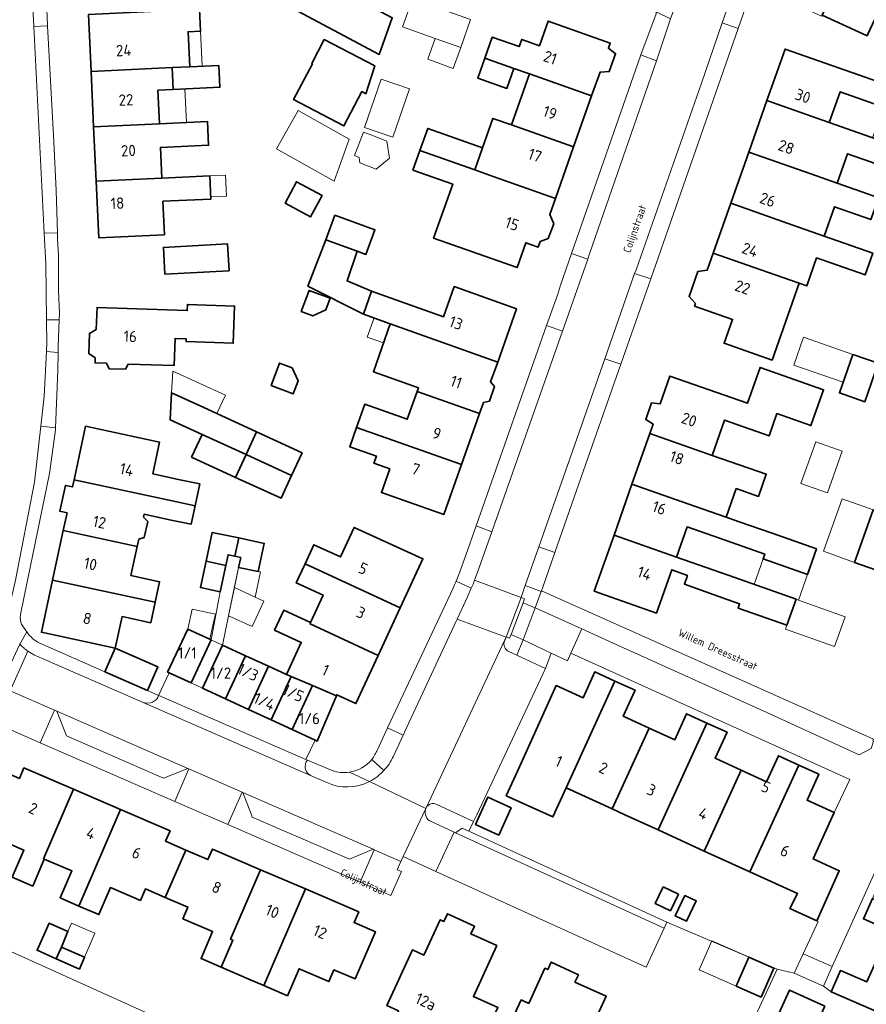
# Model space of a CAD drawing. Header units: metres. Extents: x 149984 to 156489, y 469398 to 478068.
# Tile 502 of 656: x 154082 to 154183, y 473477 to 473595. Entities that reach past the tile are written whole.
import ezdxf
from ezdxf.enums import TextEntityAlignment as Align

# ---------------------------------------------------------------- set-up
doc = ezdxf.new("R2010")
doc.units = ezdxf.units.M
doc.header["$LTSCALE"] = 0.75
for name, color, linetype, lineweight in [('B-WE-GR-BEPLANTING_CULTUUR_HEESTERS-GV', 252, 'Continuous', 18), ('B-WE-OG-BEBOUWING-GV', 6, 'Continuous', 35), ('B-WE-OG-BEBOUWING-T18', 1, 'Continuous', 18), ('B-WE-OG-BEBOUWING_LUIFEL-GV', 6, 'Continuous', 18), ('B-WE-OG-BEBOUWING_OVERBOUWING-GV', 6, 'Continuous', 18), ('B-WE-OG-TERREIN_ERF-GV', 252, 'Continuous', 18), ('B-WE-OG-TOPOGRAFIE-T18', 7, 'Continuous', 18), ('B-WE-VH-OPENVERHARDING_BETONELEMENT-GV', 252, 'Continuous', 18), ('B-WE-VH-OPENVERHARDING_BETONSTRAATSTEEN-GV', 252, 'Continuous', 18), ('B-WE-VH-OPENVERHARDING_STRAATBAKSTEEN-GV', 252, 'Continuous', 18), ('B-WE-VH-OPENVERHARDING_TEGEL-GV', 252, 'Continuous', 18)]:
    doc.layers.add(name, color=color, linetype=linetype, lineweight=lineweight)
doc.styles.add('NLCS-ISO-M500-T18', font='NLCS-ISO.ttf', dxfattribs={"height": 0.9})
doc.styles.add('NLCS-ISO-M750-T18', font='NLCS-ISO.ttf', dxfattribs={"height": 1.35})

msp = doc.modelspace()

# ---------------------------------------------------------------- linework, layer by layer
at = {"layer": 'B-WE-GR-BEPLANTING_CULTUUR_HEESTERS-GV', "flags": 128}
for points in [[(154143.619, 473524.623), (154149.144, 473522.146), (154152.88, 473520.438), (154171.164, 473512.184), (154182.161, 473507.143), (154183.552, 473507.866), (154183.845, 473508.766), (154183.767, 473508.801), (154183.832, 473508.98), (154144.352, 473526.656), (154144.328, 473526.589)], [(154145.506, 473519.245), (154142.176, 473520.82), (154141.406, 473519.013), (154144.83, 473517.4)]]:
    msp.add_lwpolyline(points, close=True, dxfattribs=at)
at = {"layer": 'B-WE-OG-BEBOUWING-GV', "flags": 128}
for points in [[(154183.078, 473592.708), (154183.168, 473592.903), (154185.419, 473597.799), (154185.543, 473598.063), (154185.761, 473598.531), (154180.45, 473601.008), (154179.41, 473598.779), (154177.726, 473595.169)], [(154113.585, 473596.607), (154125.066, 473590.5), (154126.613, 473594.867), (154121.814, 473597.42), (154121.589, 473596.997), (154115.512, 473600.23)], [(154090.453, 473595.273), (154090.771, 473588.477), (154100.433, 473588.929), (154102.519, 473589.027), (154102.324, 473593.197), (154103.81, 473593.267), (154103.687, 473595.894)], [(154137.619, 473590.065), (154141.079, 473588.842), (154142.927, 473588.189), (154150.324, 473585.58), (154151.319, 473588.4), (154152.411, 473588.465), (154153.162, 473590.583), (154152.323, 473591.246), (154152.54, 473591.861), (154145.146, 473594.468), (154144.113, 473591.545), (154142.001, 473592.292), (154141.698, 473591.434), (154138.502, 473592.563)], [(154124.533, 473589.132), (154118.519, 473592.277), (154117.028, 473589.425), (154117.106, 473589.384), (154114.876, 473585.119), (154120.852, 473581.994), (154122.986, 473586.074), (154123.463, 473585.825)], [(154141.079, 473588.842), (154137.619, 473590.065), (154136.779, 473587.689), (154140.24, 473586.466)], [(154178.578, 473582.399), (154179.868, 473586.045), (154185.157, 473584.19), (154186.036, 473586.671), (154173.329, 473591.139), (154171.171, 473585.004)], [(154090.771, 473588.477), (154091.081, 473581.877), (154098.906, 473582.244), (154098.723, 473586.249), (154100.552, 473586.332), (154100.433, 473588.929)], [(154105.985, 473589.191), (154102.519, 473589.027), (154100.433, 473588.929), (154100.552, 473586.332), (154106.107, 473586.594)], [(154140.78, 473582.115), (154148.181, 473579.504), (154150.324, 473585.58), (154142.927, 473588.189)], [(154169.019, 473578.884), (154176.413, 473576.283), (154179.513, 473575.192), (154180.744, 473578.69), (154185.983, 473576.848), (154186.905, 473579.47), (154178.578, 473582.399), (154171.171, 473585.004)], [(154099.202, 473575.778), (154099.035, 473579.425), (154104.765, 473579.694), (154104.633, 473582.513), (154098.906, 473582.244), (154091.081, 473581.877), (154091.384, 473575.412)], [(154148.181, 473579.504), (154140.78, 473582.115), (154138.587, 473582.889), (154137.355, 473579.397), (154136.423, 473576.755), (154138.613, 473575.982), (154146.018, 473573.37)], [(154136.423, 473576.755), (154137.355, 473579.397), (154130.818, 473581.703), (154129.886, 473579.06)], [(154146.018, 473573.37), (154138.613, 473575.982), (154136.423, 473576.755), (154129.886, 473579.06), (154129.067, 473576.738), (154133.797, 473575.07), (154131.525, 473568.629), (154141.445, 473565.13), (154142.488, 473568.088), (154143.97, 473567.565), (154144.202, 473568.222), (154145.155, 473568.576), (154145.811, 473570.332), (154145.34, 473571.448)], [(154176.413, 473576.283), (154169.019, 473578.884), (154166.872, 473572.78), (154174.255, 473570.184), (154177.992, 473568.87), (154179.225, 473572.372), (154183.549, 473570.851), (154184.464, 473573.451), (154179.513, 473575.192)], [(154091.384, 473575.412), (154091.699, 473568.683), (154099.51, 473569.048), (154099.328, 473573.017), (154105.024, 473573.283), (154104.895, 473576.045), (154099.202, 473575.778)], [(154113.85, 473572.786), (154116.896, 473571.163), (154118.258, 473573.721), (154115.212, 473575.343)], [(154166.872, 473572.78), (154164.791, 473566.862), (154172.162, 473564.27), (154175.006, 473563.263), (154175.909, 473562.945), (154177.081, 473566.278), (154182.844, 473564.252), (154183.755, 473566.844), (154177.992, 473568.87), (154174.255, 473570.184)], [(154118.714, 473568.414), (154122.421, 473567.079), (154123.475, 473566.699), (154124.536, 473569.642), (154119.775, 473571.358)], [(154099.56, 473564.336), (154107.188, 473564.756), (154107.012, 473567.951), (154099.384, 473567.531)], [(154118.714, 473568.414), (154116.574, 473562.936), (154123.166, 473559.595), (154124.144, 473562.329), (154121.229, 473563.547), (154122.421, 473567.079)], [(154172.162, 473564.27), (154164.791, 473566.862), (154164.076, 473564.828), (154162.953, 473564.651), (154161.908, 473561.679), (154162.673, 473560.838), (154162.573, 473560.555), (154167.082, 473558.969), (154166.08, 473556.12), (154171.787, 473554.113), (154175.006, 473563.263)], [(154115.773, 473559.89), (154117.168, 473559.374), (154118.709, 473560.083), (154119.225, 473561.477), (154116.705, 473562.41)], [(154139.143, 473553.88), (154141.379, 473560.221), (154133.979, 473562.868), (154132.692, 473559.271), (154124.144, 473562.329), (154123.166, 473559.595), (154126.375, 473558.447)], [(154091.402, 473557.747), (154090.579, 473557.292), (154090.495, 473554.891), (154091.284, 473554.379), (154091.263, 473553.787), (154092.627, 473553.739), (154092.91, 473553.096), (154094.866, 473553.028), (154095.194, 473553.649), (154100.655, 473553.457), (154100.769, 473556.689), (154102.098, 473556.642), (154102.087, 473556.322), (154107.684, 473556.125), (154107.84, 473560.552), (154102.243, 473560.749), (154102.217, 473560.017), (154091.495, 473560.394)], [(154129.561, 473550.365), (154136.98, 473547.748), (154137.443, 473549.06), (154138.156, 473549.227), (154138.783, 473550.98), (154138.28, 473551.523), (154139.143, 473553.88), (154126.375, 473558.447), (154124.353, 473552.724), (154129.724, 473550.826)], [(154112.187, 473551.091), (154114.807, 473550.097), (154115.392, 473551.638), (154114.695, 473553.186), (154113.197, 473553.754)], [(154182.818, 473549.165), (154184.411, 473553.756), (154181.395, 473554.802), (154179.803, 473550.212)], [(154164.672, 473542.779), (154166.133, 473546.975), (154171.45, 473545.11), (154172.348, 473547.747), (154176.404, 473546.323), (154177.906, 473550.596), (154170.359, 473553.248), (154168.857, 473548.975), (154159.641, 473552.216), (154158.48, 473548.914), (154157.457, 473549.02), (154156.76, 473547.038), (154157.624, 473546.48), (154157.241, 473545.392)], [(154103.979, 473545.274), (154109.215, 473542.867), (154110.465, 473545.587), (154105.745, 473547.757), (154103.656, 473548.729), (154100.36, 473550.233), (154100.189, 473547.016)], [(154134.844, 473541.693), (154136.98, 473547.748), (154129.561, 473550.365), (154128.397, 473547.071), (154123.328, 473548.859), (154122.355, 473546.098), (154127.421, 473544.311)], [(154088.762, 473539.865), (154100.982, 473537.245), (154103.144, 473536.782), (154103.699, 473539.37), (154101.541, 473539.836), (154098.126, 473540.573), (154098.926, 473544.342), (154090.128, 473546.237)], [(154109.215, 473542.867), (154114.632, 473540.376), (154115.883, 473543.096), (154110.465, 473545.587)], [(154127.421, 473544.311), (154122.355, 473546.098), (154121.546, 473543.807), (154124.714, 473542.689), (154124.415, 473541.841), (154126.312, 473541.172), (154125.311, 473538.339), (154132.738, 473535.721), (154134.844, 473541.693)], [(154103.979, 473545.274), (154102.734, 473542.566), (154107.97, 473540.159), (154109.215, 473542.867)], [(154157.241, 473545.392), (154155.12, 473539.359), (154162.556, 473536.744), (154166.33, 473535.42), (154167.527, 473538.818), (154170.159, 473537.891), (154171.088, 473540.529), (154164.672, 473542.779)], [(154107.97, 473540.159), (154113.387, 473537.668), (154114.632, 473540.376), (154109.215, 473542.867)], [(154100.982, 473537.245), (154088.762, 473539.865), (154088.58, 473539.014), (154087.718, 473539.198), (154087.058, 473536.116), (154087.919, 473535.931), (154087.466, 473533.819), (154096.263, 473531.933), (154096.448, 473532.797), (154097.109, 473533.01), (154097.514, 473534.897), (154097.013, 473535.429), (154097.086, 473535.77), (154100.118, 473535.12), (154102.67, 473534.573), (154103.144, 473536.782)], [(154166.33, 473535.42), (154162.556, 473536.744), (154155.12, 473539.359), (154152.985, 473533.288), (154160.426, 473530.671), (154161.684, 473534.26), (154166.992, 473532.399), (154170.918, 473531.023), (154170.716, 473530.448), (154175.992, 473528.6), (154177.063, 473531.657), (154171.788, 473533.506), (154167.863, 473534.882)], [(154183.819, 473536.305), (154181.595, 473530.041), (154188.167, 473527.707), (154190.391, 473533.972)], [(154086.199, 473527.912), (154098.406, 473525.294), (154098.933, 473527.737), (154095.517, 473528.474), (154096.263, 473531.933), (154087.466, 473533.819)], [(154116.227, 473529.872), (154127.551, 473524.636), (154130.246, 473530.465), (154122.058, 473534.198), (154120.457, 473530.682), (154117.266, 473532.143)], [(154108.338, 473532.944), (154105.196, 473533.608), (154104.46, 473530.176), (154106.803, 473529.673), (154107.07, 473530.939), (154107.878, 473530.768)], [(154107.878, 473530.768), (154108.581, 473530.619), (154108.332, 473529.444), (154110.662, 473528.952), (154111.37, 473532.303), (154108.338, 473532.944)], [(154152.985, 473533.288), (154150.634, 473526.604), (154158.03, 473524.004), (154159.848, 473529.158), (154161.723, 473528.487), (154161.35, 473527.446), (154166.434, 473525.627), (154167.92, 473525.095), (154167.745, 473524.6), (154173.537, 473522.549), (154174.632, 473525.642), (154167.346, 473528.221), (154160.426, 473530.671)], [(154104.46, 473530.176), (154103.788, 473527.042), (154106.131, 473526.54), (154106.803, 473529.673)], [(154124.932, 473518.974), (154127.551, 473524.636), (154116.227, 473529.872), (154115.188, 473527.603), (154118.372, 473526.145), (154116.881, 473522.888), (154116.827, 473522.722)], [(154098.406, 473525.294), (154086.199, 473527.912), (154084.872, 473521.722), (154093.653, 473519.829), (154094.464, 473523.586), (154097.879, 473522.85)], [(154117.104, 473515.374), (154119.959, 473514.165), (154120.011, 473514.288), (154122.28, 473513.238), (154124.932, 473518.974), (154116.827, 473522.722), (154116.881, 473522.888), (154113.697, 473524.346), (154112.605, 473521.962), (154115.776, 473520.507), (154114.009, 473516.684), (154114.57, 473516.447)], [(154100.051, 473516.899), (154102.666, 473515.691), (154105.058, 473520.819), (154102.298, 473522.094), (154099.888, 473516.974)], [(154092.419, 473517.022), (154097.499, 473514.789), (154098.733, 473517.595), (154093.653, 473519.829)], [(154106.782, 473513.79), (154109.158, 473518.926), (154106.409, 473520.196), (154104.033, 473515.06)], [(154111.871, 473517.672), (154109.158, 473518.926), (154106.782, 473513.79), (154109.495, 473512.537)], [(154114.009, 473516.684), (154111.871, 473517.672), (154109.495, 473512.537), (154112.186, 473511.294), (154114.57, 473516.447)], [(154112.186, 473511.294), (154114.682, 473510.141), (154117.104, 473515.374), (154114.57, 473516.447)], [(154147.284, 473503.187), (154153.096, 473515.914), (154150.7, 473517.009), (154149.299, 473513.9), (154146.087, 473515.364), (154141.74, 473505.719), (154140.164, 473502.267), (154145.708, 473499.735)], [(154114.682, 473510.141), (154117.415, 473508.878), (154117.671, 473508.76), (154119.959, 473514.165), (154117.104, 473515.374)], [(154157.156, 473510.318), (154154.078, 473511.726), (154155.492, 473514.818), (154153.096, 473515.914), (154147.284, 473503.187), (154152.758, 473500.688)], [(154152.758, 473500.688), (154154.264, 473500), (154158.215, 473498.196), (154164.024, 473510.916), (154161.612, 473512.019), (154160.198, 473508.927), (154157.156, 473510.318)], [(154163.717, 473495.683), (154168.112, 473505.308), (154165.019, 473506.723), (154166.433, 473509.815), (154164.024, 473510.916), (154158.215, 473498.196)], [(154163.717, 473495.683), (154169.146, 473493.204), (154174.953, 473505.918), (154172.544, 473507.02), (154171.13, 473503.928), (154168.112, 473505.308)], [(154085.134, 473494.757), (154088.695, 473503.027), (154082.793, 473505.566), (154082.256, 473504.317), (154077.139, 473506.518), (154074.713, 473500.877), (154079.836, 473498.693), (154079.251, 473497.301), (154082.796, 473495.774), (154081.408, 473492.55), (154083.832, 473491.506), (154085.217, 473494.721)], [(154174.953, 473505.918), (154169.146, 473493.204), (154174.822, 473490.612), (154173.908, 473488.835), (154177.092, 473487.381), (154179.784, 473493.34), (154176.686, 473494.738), (154179.176, 473500.251), (154175.947, 473501.726), (154177.346, 473504.824)], [(154088.695, 473503.027), (154085.134, 473494.757), (154085.217, 473494.721), (154088.496, 473493.308), (154087.111, 473490.094), (154089.338, 473489.135), (154094.28, 473500.624)], [(154136.502, 473498.845), (154139.271, 473497.588), (154140.747, 473500.838), (154137.978, 473502.095)], [(154099.604, 473490.158), (154102.043, 473495.798), (154099.635, 473496.839), (154100.173, 473498.089), (154094.28, 473500.624), (154089.338, 473489.135), (154091.703, 473488.116), (154093.088, 473491.331), (154096.642, 473489.801), (154097.235, 473491.178)], [(154102.043, 473495.798), (154099.604, 473490.158), (154102.287, 473489.002), (154101.694, 473487.625), (154105.239, 473486.097), (154103.854, 473482.883), (154106.27, 473481.842), (154107.654, 473485.057), (154107.37, 473485.179), (154110.938, 473493.457), (154105.225, 473495.915), (154104.684, 473494.656)], [(154111.319, 473479.667), (154116.266, 473491.164), (154110.938, 473493.457), (154107.37, 473485.179), (154107.654, 473485.057), (154106.27, 473481.842), (154109.549, 473480.43)], [(154111.319, 473479.667), (154114.141, 473478.452), (154115.525, 473481.667), (154119.079, 473480.137), (154119.648, 473481.534), (154122.186, 473480.452), (154124.604, 473486.075), (154122.065, 473487.156), (154122.614, 473488.433), (154116.266, 473491.164)], [(154159.698, 473488.558), (154160.648, 473490.539), (154158.844, 473491.404), (154157.894, 473489.423)], [(154161.417, 473490.393), (154160.251, 473487.971), (154161.591, 473487.326), (154162.757, 473489.748)], [(154183.734, 473490.022), (154182.658, 473487.6), (154185.774, 473486.216), (154184.441, 473483.216), (154194.11, 473478.928), (154196.516, 473484.353)], [(154134.496, 473466.846), (154139.168, 473477.036), (154136.259, 473478.37), (154139.031, 473484.415), (154135.958, 473485.823), (154136.375, 473486.732), (154133.157, 473488.208), (154132.741, 473487.299), (154132.304, 473487.499), (154130.379, 473483.299), (154129.015, 473483.924), (154125.973, 473477.289), (154127.336, 473476.663), (154126.128, 473474.027), (154131.518, 473471.556), (154130.251, 473468.792)], [(154087.244, 473484.243), (154087.912, 473485.834), (154088.025, 473486.082), (154085.811, 473487.089), (154084.349, 473483.877), (154086.63, 473482.839), (154086.958, 473483.561)], [(154086.63, 473482.839), (154089.382, 473481.635), (154089.997, 473483.041), (154087.244, 473484.243), (154086.958, 473483.561)], [(154151.645, 473470.211), (154148.884, 473471.465), (154152.052, 473478.384), (154148.337, 473480.085), (154148.743, 473480.96), (154145.51, 473482.46), (154145.097, 473481.569), (154144.761, 473481.723), (154142.846, 473477.54), (154141.938, 473477.96), (154140.433, 473474.7), (154141.341, 473474.281), (154139.748, 473470.831), (154145.013, 473468.4), (154142.779, 473463.561), (154147.6, 473461.335), (154148.509, 473463.305)], [(154170.484, 473478.3), (154172.001, 473481.74), (154169.038, 473483.047), (154167.521, 473479.607)], [(154191.636, 473473.349), (154194.11, 473478.928), (154184.441, 473483.216), (154183.054, 473480.092), (154179.937, 473481.476), (154178.797, 473478.909)], [(154178.053, 473477.207), (154173.873, 473479.128), (154171.117, 473473.131), (154175.297, 473471.21)]]:
    msp.add_lwpolyline(points, close=True, dxfattribs=at)
at = {"layer": 'B-WE-OG-BEBOUWING_LUIFEL-GV', "flags": 128}
for points in [[(154103.81, 473593.267), (154102.324, 473593.197), (154102.519, 473589.027), (154104.005, 473589.097)], [(154102.137, 473582.396), (154101.948, 473586.398), (154100.552, 473586.332), (154098.723, 473586.249), (154098.906, 473582.244)], [(154185.002, 473584.244), (154179.868, 473586.045), (154178.578, 473582.399), (154183.717, 473580.591)], [(154104.895, 473576.045), (154105.012, 473573.538), (154106.903, 473573.626), (154106.786, 473576.133)], [(154126.375, 473558.447), (154124.444, 473559.138), (154123.637, 473556.851), (154125.57, 473556.168)], [(154181.395, 473554.802), (154175.528, 473556.838), (154174.373, 473553.51), (154180.241, 473551.474)], [(154105.745, 473547.757), (154106.75, 473549.942), (154100.497, 473552.817), (154100.36, 473550.233)], [(154181.595, 473530.041), (154183.819, 473536.305), (154180.108, 473537.623), (154177.884, 473531.359)], [(154170.716, 473530.448), (154169.64, 473527.409), (154174.631, 473525.642), (154174.921, 473525.541), (154175.992, 473528.6)], [(154108.332, 473529.444), (154107.823, 473527.036), (154110.298, 473525.902), (154110.931, 473528.895), (154110.662, 473528.952)], [(154174.921, 473525.541), (154174.631, 473525.642), (154173.537, 473522.549), (154173.37, 473522.075), (154179.226, 473520.008), (154180.486, 473523.576)], [(154104.901, 473520.891), (154105.436, 473523.249), (154105.569, 473523.868), (154102.809, 473524.463), (154102.298, 473522.094)], [(154105.058, 473520.819), (154102.666, 473515.691), (154104.033, 473515.06), (154106.409, 473520.196)], [(154088.446, 473487.074), (154088.025, 473486.082), (154087.968, 473485.958), (154087.912, 473485.834), (154087.265, 473484.292), (154087.244, 473484.243), (154088.621, 473483.642), (154089.997, 473483.041), (154090.663, 473484.61), (154091.21, 473485.9), (154089.921, 473486.447)], [(154167.521, 473479.607), (154169.04, 473483.05), (154164.619, 473485), (154163.1, 473481.557)]]:
    msp.add_lwpolyline(points, close=True, dxfattribs=at)
at = {"layer": 'B-WE-OG-BEBOUWING_OVERBOUWING-GV', "flags": 128}
for points in [[(154134.744, 473591.327), (154135.925, 473594.672), (154131.993, 473596.061), (154132.73, 473598.146), (154129.748, 473599.199), (154127.83, 473593.77), (154131.701, 473592.402)], [(154131.701, 473592.402), (154130.824, 473589.921), (154133.867, 473588.846), (154134.744, 473591.327)], [(154125.289, 473587.563), (154123.316, 473581.793), (154126.684, 473580.641), (154128.657, 473586.412)], [(154112.854, 473579.266), (154119.713, 473575.425), (154121.461, 473580.431), (154115.406, 473583.823)], [(154122.765, 473577.612), (154124.678, 473576.863), (154126.283, 473578.145), (154125.976, 473580.176), (154124.063, 473580.926), (154123.195, 473581.265), (154122.099, 473578.467), (154122.669, 473578.244)], [(154178.365, 473538.322), (154180.121, 473543.276), (154176.971, 473544.392), (154175.215, 473539.439)], [(154110.298, 473525.902), (154107.823, 473527.036), (154107.117, 473523.693), (154109.953, 473522.394), (154111.341, 473525.425)]]:
    msp.add_lwpolyline(points, close=True, dxfattribs=at)
at = {"layer": 'B-WE-OG-TERREIN_ERF-GV', "flags": 128}
for points in [[(154180.45, 473601.008), (154185.761, 473598.531), (154185.543, 473598.063), (154185.419, 473597.799), (154183.168, 473592.903), (154183.078, 473592.708), (154177.726, 473595.169), (154177.668, 473595.046), (154172.01, 473597.725), (154173.745, 473601.418), (154175.502, 473605.157), (154181.148, 473602.504)], [(154113.585, 473596.607), (154115.512, 473600.23), (154121.589, 473596.997), (154121.814, 473597.42), (154126.613, 473594.867), (154125.066, 473590.5)], [(154098.906, 473582.244), (154104.633, 473582.513), (154104.765, 473579.694), (154099.035, 473579.425), (154099.202, 473575.778), (154104.895, 473576.045), (154105.024, 473573.283), (154099.328, 473573.017), (154099.51, 473569.048), (154091.699, 473568.683), (154091.384, 473575.412), (154091.081, 473581.877), (154090.771, 473588.477), (154090.453, 473595.273), (154103.687, 473595.894), (154103.81, 473593.267), (154102.324, 473593.197), (154102.519, 473589.027), (154105.985, 473589.191), (154106.107, 473586.594), (154100.552, 473586.332), (154098.723, 473586.249)], [(154140.78, 473582.115), (154142.927, 473588.189), (154141.079, 473588.842), (154140.24, 473586.466), (154136.779, 473587.689), (154137.619, 473590.065), (154138.502, 473592.563), (154141.698, 473591.434), (154142.001, 473592.292), (154144.113, 473591.545), (154145.146, 473594.468), (154152.54, 473591.861), (154152.323, 473591.246), (154153.162, 473590.583), (154152.411, 473588.465), (154151.319, 473588.4), (154150.324, 473585.58), (154148.181, 473579.504), (154146.018, 473573.37), (154145.34, 473571.448), (154145.811, 473570.332), (154145.155, 473568.576), (154144.202, 473568.222), (154143.97, 473567.565), (154142.488, 473568.088), (154141.445, 473565.13), (154131.525, 473568.629), (154133.797, 473575.07), (154129.067, 473576.738), (154129.886, 473579.06), (154130.818, 473581.703), (154137.355, 473579.397), (154138.587, 473582.889)], [(154124.533, 473589.132), (154123.463, 473585.825), (154122.986, 473586.074), (154120.852, 473581.994), (154114.876, 473585.119), (154117.106, 473589.384), (154117.028, 473589.425), (154118.519, 473592.277)], [(154113.85, 473572.786), (154115.212, 473575.343), (154118.258, 473573.721), (154116.896, 473571.163)], [(154136.98, 473547.748), (154134.844, 473541.693), (154132.738, 473535.721), (154125.311, 473538.339), (154126.312, 473541.172), (154124.415, 473541.841), (154124.714, 473542.689), (154121.546, 473543.807), (154122.355, 473546.098), (154123.328, 473548.859), (154128.397, 473547.071), (154129.561, 473550.365), (154129.724, 473550.826), (154124.353, 473552.724), (154126.375, 473558.447), (154123.166, 473559.595), (154116.574, 473562.936), (154118.714, 473568.414), (154119.775, 473571.358), (154124.536, 473569.642), (154123.475, 473566.699), (154122.421, 473567.079), (154121.229, 473563.547), (154124.144, 473562.329), (154132.692, 473559.271), (154133.979, 473562.868), (154141.379, 473560.221), (154139.143, 473553.88), (154138.28, 473551.523), (154138.783, 473550.98), (154138.156, 473549.227), (154137.443, 473549.06)], [(154099.56, 473564.336), (154099.384, 473567.531), (154107.012, 473567.951), (154107.188, 473564.756)], [(154115.773, 473559.89), (154116.705, 473562.41), (154119.225, 473561.477), (154118.709, 473560.083), (154117.168, 473559.374)], [(154091.402, 473557.747), (154091.495, 473560.394), (154102.217, 473560.017), (154102.243, 473560.749), (154107.84, 473560.552), (154107.684, 473556.125), (154102.087, 473556.322), (154102.098, 473556.642), (154100.769, 473556.689), (154100.655, 473553.457), (154095.194, 473553.649), (154094.866, 473553.028), (154092.91, 473553.096), (154092.627, 473553.739), (154091.263, 473553.787), (154091.284, 473554.379), (154090.495, 473554.891), (154090.579, 473557.292)], [(154112.187, 473551.091), (154113.197, 473553.754), (154114.695, 473553.186), (154115.392, 473551.638), (154114.807, 473550.097)], [(154182.818, 473549.165), (154179.803, 473550.212), (154181.395, 473554.802), (154184.411, 473553.756)], [(154155.12, 473539.359), (154157.241, 473545.392), (154157.624, 473546.48), (154156.76, 473547.038), (154157.457, 473549.02), (154158.48, 473548.914), (154159.641, 473552.216), (154168.857, 473548.975), (154170.359, 473553.248), (154177.906, 473550.596), (154176.404, 473546.323), (154172.348, 473547.747), (154171.45, 473545.11), (154166.133, 473546.975), (154164.672, 473542.779), (154171.088, 473540.529), (154170.159, 473537.891), (154167.527, 473538.818), (154166.33, 473535.42), (154167.863, 473534.882), (154171.788, 473533.506), (154177.063, 473531.657), (154175.992, 473528.6), (154170.716, 473530.448), (154170.918, 473531.023), (154166.992, 473532.399), (154161.684, 473534.26), (154160.426, 473530.671), (154167.346, 473528.221), (154174.632, 473525.642), (154173.537, 473522.549), (154167.745, 473524.6), (154167.92, 473525.095), (154166.434, 473525.627), (154161.35, 473527.446), (154161.723, 473528.487), (154159.848, 473529.158), (154158.03, 473524.004), (154150.634, 473526.604), (154152.985, 473533.288)], [(154114.632, 473540.376), (154113.387, 473537.668), (154107.97, 473540.159), (154102.734, 473542.566), (154103.979, 473545.274), (154100.189, 473547.016), (154100.36, 473550.233), (154103.656, 473548.729), (154105.745, 473547.757), (154110.465, 473545.587), (154115.883, 473543.096)], [(154093.653, 473519.829), (154084.872, 473521.722), (154086.199, 473527.912), (154087.466, 473533.819), (154087.919, 473535.931), (154087.058, 473536.116), (154087.718, 473539.198), (154088.58, 473539.014), (154088.762, 473539.865), (154090.128, 473546.237), (154098.926, 473544.342), (154098.126, 473540.573), (154101.541, 473539.836), (154103.699, 473539.37), (154103.144, 473536.782), (154102.67, 473534.573), (154100.118, 473535.12), (154097.086, 473535.77), (154097.013, 473535.429), (154097.514, 473534.897), (154097.109, 473533.01), (154096.448, 473532.797), (154096.263, 473531.933), (154095.517, 473528.474), (154098.933, 473527.737), (154098.406, 473525.294), (154097.879, 473522.85), (154094.464, 473523.586)], [(154190.391, 473533.972), (154188.167, 473527.707), (154181.595, 473530.041), (154183.819, 473536.305)], [(154169.146, 473493.204), (154163.717, 473495.683), (154158.215, 473498.196), (154154.264, 473500), (154152.758, 473500.688), (154147.284, 473503.187), (154145.708, 473499.735), (154140.164, 473502.267), (154141.74, 473505.719), (154146.087, 473515.364), (154149.299, 473513.9), (154150.7, 473517.009), (154153.096, 473515.914), (154155.492, 473514.818), (154154.078, 473511.726), (154157.156, 473510.318), (154160.198, 473508.927), (154161.612, 473512.019), (154164.024, 473510.916), (154166.433, 473509.815), (154165.019, 473506.723), (154168.112, 473505.308), (154171.13, 473503.928), (154172.544, 473507.02), (154174.953, 473505.918), (154177.346, 473504.824), (154175.947, 473501.726), (154179.176, 473500.251), (154181.038, 473504.202), (154147.846, 473519.216), (154147.445, 473518.327), (154145.506, 473519.245), (154144.83, 473517.4), (154136.657, 473500), (154136.28, 473499.197), (154135.722, 473498.055), (154159.276, 473487.194), (154172.396, 473481.626), (154174.397, 473481.123), (154175.473, 473483.448), (154177.248, 473487.31), (154177.092, 473487.381), (154173.908, 473488.835), (154174.822, 473490.612)], [(154177.918, 473479.594), (154178.797, 473478.909), (154179.937, 473481.476), (154183.054, 473480.092), (154184.441, 473483.216), (154185.774, 473486.216), (154182.658, 473487.6), (154183.734, 473490.022), (154184.805, 473492.433), (154187.921, 473491.049), (154189.3, 473494.152), (154190.65, 473497.19), (154187.534, 473498.574), (154188.167, 473500), (154188.679, 473501.152), (154187.344, 473501.744), (154185.726, 473502.409), (154184.664, 473500.066), (154184.804, 473500), (154186.707, 473499.107), (154178.943, 473481.953)], [(154136.502, 473498.845), (154137.978, 473502.095), (154140.747, 473500.838), (154139.271, 473497.588)], [(154159.698, 473488.558), (154157.894, 473489.423), (154158.844, 473491.404), (154160.648, 473490.539)], [(154160.251, 473487.971), (154161.417, 473490.393), (154162.757, 473489.748), (154161.591, 473487.326)], [(154130.251, 473468.792), (154131.518, 473471.556), (154126.128, 473474.027), (154127.336, 473476.663), (154125.973, 473477.289), (154129.015, 473483.924), (154130.379, 473483.299), (154132.304, 473487.499), (154132.741, 473487.299), (154133.157, 473488.208), (154136.375, 473486.732), (154135.958, 473485.823), (154139.031, 473484.415), (154136.259, 473478.37), (154139.168, 473477.036), (154134.496, 473466.846)], [(154086.63, 473482.839), (154084.349, 473483.877), (154085.811, 473487.089), (154088.025, 473486.082), (154087.912, 473485.834), (154087.244, 473484.243), (154089.997, 473483.041), (154089.382, 473481.635)], [(154170.484, 473478.3), (154167.521, 473479.607), (154169.038, 473483.047), (154172.001, 473481.74)], [(154178.053, 473477.207), (154175.297, 473471.21), (154171.117, 473473.131), (154173.873, 473479.128)]]:
    msp.add_lwpolyline(points, close=True, dxfattribs=at)
for points in [[(154169.251, 473597.939), (154167.763, 473593.608), (154157.368, 473563.776), (154153.788, 473553.614), (154149.353, 473540.984), (154145.943, 473531.206), (154144.464, 473526.965), (154144.352, 473526.656), (154183.832, 473508.98)], [(154085.54, 473594.999), (154085.599, 473593.917), (154086.35, 473580.1), (154086.61, 473574.3), (154086.774, 473569.274), (154086.8, 473568.47), (154086.9, 473566.61), (154086.9, 473562.38), (154087.01, 473559.68), (154086.983, 473558.914), (154086.87, 473555.69), (154086.861, 473555.251), (154086.856, 473555.037), (154086.81, 473552.9), (154086.701, 473549.94), (154086.555, 473546.057), (154086.547, 473545.831), (154085.845, 473540.605), (154082.42, 473524.02)], [(154134.523, 473528.579), (154135.352, 473530.886), (154136.605, 473534.371), (154144.947, 473558.218), (154146.265, 473561.836), (154146.636, 473563.056), (154147.918, 473566.825), (154156.168, 473590.446), (154157.985, 473595.333)], [(154183.549, 473570.851), (154179.225, 473572.372), (154177.992, 473568.87), (154183.755, 473566.844), (154182.844, 473564.252), (154177.081, 473566.278), (154175.909, 473562.945), (154175.006, 473563.263), (154171.787, 473554.113), (154166.08, 473556.12), (154167.082, 473558.969), (154162.573, 473560.555), (154162.673, 473560.838), (154161.908, 473561.679), (154162.953, 473564.651), (154164.076, 473564.828), (154164.791, 473566.862), (154166.872, 473572.78), (154169.019, 473578.884), (154171.171, 473585.004), (154173.329, 473591.139), (154186.036, 473586.671)], [(154185.157, 473584.19), (154179.868, 473586.045), (154178.578, 473582.399), (154186.905, 473579.47)], [(154185.983, 473576.848), (154180.744, 473578.69), (154179.513, 473575.192), (154184.464, 473573.451)], [(154109.158, 473518.926), (154111.871, 473517.672), (154114.009, 473516.684), (154115.776, 473520.507), (154112.605, 473521.962), (154113.697, 473524.346), (154116.881, 473522.888), (154118.372, 473526.145), (154115.188, 473527.603), (154116.227, 473529.872), (154117.266, 473532.143), (154120.457, 473530.682), (154122.058, 473534.198), (154130.246, 473530.465), (154127.551, 473524.636), (154124.932, 473518.974), (154122.28, 473513.238), (154120.011, 473514.288), (154119.959, 473514.165), (154117.671, 473508.76), (154117.415, 473508.878), (154116.323, 473506.587), (154116.505, 473506.508), (154119.453, 473505.248)], [(154084.668, 473520.43), (154092.419, 473517.022), (154093.653, 473519.829), (154098.733, 473517.595), (154097.499, 473514.789), (154098.813, 473514.211), (154100.051, 473516.899), (154099.888, 473516.974), (154102.298, 473522.094), (154105.058, 473520.819), (154106.131, 473526.54), (154103.788, 473527.042), (154104.46, 473530.176), (154105.196, 473533.608), (154108.338, 473532.944), (154111.37, 473532.303), (154110.662, 473528.952), (154108.332, 473529.444), (154107.481, 473525.417), (154106.409, 473520.196), (154109.158, 473518.926)], [(154124.867, 473507.731), (154126.056, 473510.33), (154133.831, 473526.983)], [(154082.994, 473522.009), (154083.07, 473521.879)], [(154158.645, 473451.999), (154172.396, 473481.626), (154159.276, 473487.194), (154158.962, 473486.508), (154156.824, 473481.838), (154131.803, 473493.243), (154127.901, 473495.021), (154127.622, 473494.43), (154127.188, 473493.453), (154127.685, 473493.226), (154126.448, 473490.406), (154122.785, 473491.99), (154107.059, 473498.825), (154104.375, 473500), (154100.742, 473501.59), (154084.734, 473508.576), (154079.202, 473510.967)], [(154082.256, 473504.317), (154082.793, 473505.566), (154088.695, 473503.027), (154094.28, 473500.624), (154100.173, 473498.089), (154099.635, 473496.839), (154102.043, 473495.798), (154104.684, 473494.656), (154105.225, 473495.915), (154110.938, 473493.457), (154116.266, 473491.164), (154122.614, 473488.433), (154122.065, 473487.156), (154124.604, 473486.075), (154122.186, 473480.452), (154119.648, 473481.534), (154119.079, 473480.137), (154115.525, 473481.667), (154114.141, 473478.452), (154111.319, 473479.667), (154109.549, 473480.43), (154106.27, 473481.842), (154103.854, 473482.883), (154105.239, 473486.097), (154101.694, 473487.625), (154102.287, 473489.002), (154099.604, 473490.158), (154097.235, 473491.178), (154096.642, 473489.801), (154093.088, 473491.331), (154091.703, 473488.116), (154089.338, 473489.135), (154087.111, 473490.094), (154088.496, 473493.308), (154085.217, 473494.721), (154083.832, 473491.506), (154081.408, 473492.55), (154082.796, 473495.774), (154079.251, 473497.301)], [(154102.201, 473474.237), (154068.041, 473489.681), (154067.28, 473488.15), (154064.74, 473482.92), (154061.78, 473476.37)], [(154068.041, 473489.681), (154102.201, 473474.237)], [(154140.433, 473474.7), (154141.938, 473477.96), (154142.846, 473477.54), (154144.761, 473481.723), (154145.097, 473481.569), (154145.51, 473482.46), (154148.743, 473480.96), (154148.337, 473480.085), (154152.052, 473478.384), (154148.884, 473471.465)], [(154178.797, 473478.909), (154177.918, 473479.594), (154174.397, 473481.123), (154172.396, 473481.626), (154158.645, 473451.999), (154159.533, 473451.56), (154158.574, 473449.623), (154157.735, 473450.038), (154157.429, 473449.386), (154157.398, 473449.313), (154177.585, 473440.365), (154180.891, 473438.758), (154182.625, 473442.467), (154186.214, 473440.722)], [(154191.636, 473473.349), (154178.797, 473478.909)]]:
    msp.add_lwpolyline(points, dxfattribs=at)
at = {"layer": 'B-WE-OG-TERREIN_ERF-GV'}
for points in [[(154134.21, 473527.794, 0.0164801), (154134.523, 473528.579)], [(154133.831, 473526.983, 0.0155211), (154134.21, 473527.794)], [(154082.42, 473524.02, 0.2783581), (154082.994, 473522.009)], [(154083.07, 473521.879, 0.0096257), (154083.147, 473521.758)], [(154083.147, 473521.758, 0.1351569), (154084.668, 473520.43)], [(154124.19, 473506.588, 0.025304), (154124.867, 473507.731)], [(154121.501, 473505.064, 0.1844377), (154124.19, 473506.588)], [(154119.453, 473505.248, 0.1210815), (154121.501, 473505.064)]]:
    msp.add_lwpolyline(points, format="xyb", dxfattribs=at)
at = {"layer": 'B-WE-VH-OPENVERHARDING_BETONELEMENT-GV', "flags": 128}
msp.add_lwpolyline([(154142.168, 473525.219), (154142.328, 473525.682), (154141.926, 473525.873), (154140.136, 473521.135), (154140.538, 473521.009), (154140.732, 473521.464)], close=True, dxfattribs=at)
at = {"layer": 'B-WE-VH-OPENVERHARDING_BETONSTRAATSTEEN-GV', "flags": 128}
for points in [[(154165.866, 473594.277), (154167.763, 473593.608), (154169.251, 473597.939), (154169.617, 473598.885), (154172.713, 473607.69), (154170.78, 473608.356)], [(154085.599, 473593.917), (154085.54, 473594.999), (154085.065, 473603.722), (154083.47, 473603.699), (154083.968, 473593.828)], [(154157.983, 473595.56), (154157.985, 473595.333), (154156.168, 473590.446), (154158.055, 473589.752), (154159.685, 473594.723)], [(154086.774, 473569.274), (154085.209, 473569.224), (154085.393, 473565.583), (154085.473, 473558.896), (154086.983, 473558.914), (154087.01, 473559.68), (154086.9, 473562.38), (154086.9, 473566.61), (154086.8, 473568.47)], [(154144.947, 473558.218), (154146.836, 473557.567), (154149.85, 473566.144), (154147.918, 473566.825), (154146.636, 473563.056), (154146.265, 473561.836)], [(154151.9, 473554.273), (154153.788, 473553.614), (154157.368, 473563.776), (154155.433, 473564.441)], [(154086.81, 473552.9), (154086.856, 473555.037), (154085.457, 473555.129), (154085.191, 473549.825), (154084.786, 473546.257), (154086.555, 473546.057), (154086.701, 473549.94)], [(154144.352, 473526.656), (154144.464, 473526.965), (154145.943, 473531.206), (154144.042, 473531.876), (154142.421, 473527.277), (154144.328, 473526.589)], [(154140.732, 473521.464), (154142.176, 473520.82), (154143.619, 473524.623), (154142.168, 473525.219)], [(154149.144, 473522.146), (154143.619, 473524.623), (154142.176, 473520.82), (154145.506, 473519.245), (154147.445, 473518.327), (154147.846, 473519.216)], [(154149.144, 473522.146), (154147.846, 473519.216), (154181.038, 473504.202), (154179.176, 473500.251), (154176.686, 473494.738), (154179.784, 473493.34), (154177.092, 473487.381), (154177.248, 473487.31), (154175.473, 473483.448), (154176.407, 473483.064), (154178.943, 473481.953), (154186.707, 473499.107), (154184.804, 473500), (154184.664, 473500.066), (154185.726, 473502.409), (154186.944, 473505.097), (154187.779, 473507.019), (154183.845, 473508.766), (154183.552, 473507.866), (154182.161, 473507.143), (154171.164, 473512.184), (154152.88, 473520.438)], [(154081.156, 473514.73), (154080.906, 473514.829), (154079.202, 473510.967), (154084.734, 473508.576), (154086.415, 473512.441)], [(154116.883, 473504.657), (154116.524, 473504.964), (154116.394, 473505.162), (154116.303, 473505.382), (154116.256, 473505.614), (154116.295, 473506.085), (154116.38, 473506.306), (154116.505, 473506.508), (154116.323, 473506.587), (154098.849, 473514.195), (154098.813, 473514.211), (154098.72, 473513.946), (154098.545, 473513.726), (154098.332, 473513.543), (154098.088, 473513.405), (154097.821, 473513.316), (154097.387, 473513.289), (154096.991, 473513.368)], [(154086.698, 473512.32), (154087.855, 473509.373), (154099.403, 473504.351), (154102.29, 473505.504)], [(154102.414, 473505.453), (154100.742, 473501.59), (154104.375, 473500), (154107.059, 473498.825), (154108.733, 473502.698)], [(154114.92, 473500), (154108.825, 473502.659), (154109.853, 473500), (154109.959, 473499.727), (154121.503, 473494.714), (154124.325, 473495.897)], [(154158.962, 473486.508), (154134.11, 473497.863), (154133.949, 473497.936), (154131.803, 473493.243), (154156.824, 473481.838)], [(154134.11, 473497.863), (154158.962, 473486.508), (154159.276, 473487.194), (154135.722, 473498.055), (154134.927, 473498.421)], [(154124.447, 473495.836), (154122.785, 473491.99), (154126.448, 473490.406), (154127.685, 473493.226), (154127.188, 473493.453), (154127.622, 473494.43)]]:
    msp.add_lwpolyline(points, close=True, dxfattribs=at)
for points in [[(154136.717, 473528.755), (154138.462, 473533.682), (154136.605, 473534.371), (154135.352, 473530.886), (154134.523, 473528.579)], [(154136.005, 473526.978), (154135.567, 473525.938), (154134.331, 473523.291), (154140.136, 473521.135), (154141.926, 473525.873), (154136.402, 473527.927)], [(154134.21, 473527.794), (154136.005, 473526.978)], [(154140.48, 473519.425), (154141.406, 473519.013), (154142.176, 473520.82), (154140.732, 473521.464), (154140.538, 473521.009), (154140.136, 473521.135), (154140.064, 473520.938), (154139.962, 473520.746)], [(154074.825, 473517.465), (154079.294, 473515.548), (154079.516, 473515.453), (154079.535, 473515.445), (154079.964, 473515.254), (154082.316, 473520.296), (154082.26, 473520.357)], [(154082.316, 473520.296), (154079.964, 473515.254), (154079.987, 473515.244), (154080.906, 473514.829)], [(154139.962, 473520.746), (154130.629, 473500.824)], [(154080.906, 473514.829), (154081.156, 473514.73), (154083.244, 473519.461)], [(154131.895, 473501.234), (154134.551, 473500), (154136.28, 473499.197), (154136.657, 473500), (154144.83, 473517.4), (154141.406, 473519.013), (154140.48, 473519.425)], [(154127.901, 473509.475), (154126.056, 473510.33), (154124.867, 473507.731)], [(154126.707, 473506.905), (154127.901, 473509.475)], [(154124.19, 473506.588), (154125.592, 473505.263)], [(154130.629, 473500.824), (154130.584, 473500.727), (154130.252, 473500), (154127.901, 473495.021), (154131.803, 473493.243), (154133.949, 473497.936)], [(154133.949, 473497.936), (154131.062, 473499.256)]]:
    msp.add_lwpolyline(points, dxfattribs=at)
at = {"layer": 'B-WE-VH-OPENVERHARDING_BETONSTRAATSTEEN-GV'}
for points in [[(154134.523, 473528.579, -0.0164801), (154134.21, 473527.794)], [(154136.005, 473526.978, 0.0117406), (154136.402, 473527.927)], [(154136.402, 473527.927, -0.0117406), (154136.005, 473526.978)], [(154136.402, 473527.927, 0.008188), (154136.717, 473528.755)], [(154083.244, 473519.461, -0.0470377), (154082.316, 473520.296)], [(154140.48, 473519.425, -0.4059642), (154139.962, 473520.746)], [(154139.962, 473520.746, 0.4059642), (154140.48, 473519.425)], [(154124.867, 473507.731, -0.025304), (154124.19, 473506.588)], [(154125.592, 473505.263, 0.0895758), (154126.707, 473506.905)], [(154130.629, 473500.824, -0.3982843), (154131.895, 473501.234)], [(154130.548, 473500, -0.1687291), (154130.629, 473500.824)], [(154131.062, 473499.256, -0.1869583), (154130.548, 473500)]]:
    msp.add_lwpolyline(points, format="xyb", dxfattribs=at)
at = {"layer": 'B-WE-VH-OPENVERHARDING_STRAATBAKSTEEN-GV', "flags": 128}
for points in [[(154173.943, 473617.443), (154176.589, 473624.696), (154170.92, 473626.569), (154162.181, 473601.475), (154159.685, 473594.723), (154158.055, 473589.752), (154150.079, 473566.764), (154149.85, 473566.144), (154146.836, 473557.567), (154141.996, 473543.707), (154138.462, 473533.682), (154136.717, 473528.755)], [(154136.402, 473527.927), (154141.926, 473525.873), (154142.421, 473527.277), (154144.042, 473531.876), (154147.504, 473541.696), (154151.9, 473554.273), (154155.433, 473564.441), (154155.632, 473564.85), (154163.389, 473587.089), (154165.866, 473594.277), (154170.78, 473608.356), (154172.501, 473613.211), (154172.564, 473613.473), (154173.943, 473617.443)], [(154081.78, 473527.941), (154084.032, 473539.605), (154084.786, 473546.257), (154085.191, 473549.825), (154085.457, 473555.129), (154085.467, 473555.321), (154085.506, 473556.101), (154085.473, 473558.896), (154085.393, 473565.583), (154085.209, 473569.224), (154083.968, 473593.828), (154083.47, 473603.699)], [(154130.584, 473500.727), (154130.629, 473500.824), (154139.962, 473520.746), (154140.064, 473520.938), (154140.136, 473521.135), (154134.331, 473523.291), (154134.192, 473523.037), (154128.058, 473509.838), (154127.901, 473509.475), (154126.707, 473506.905)], [(154083.244, 473519.461), (154081.156, 473514.73), (154086.415, 473512.441), (154086.698, 473512.32), (154102.29, 473505.504), (154102.414, 473505.453), (154108.733, 473502.698), (154108.825, 473502.659), (154114.92, 473500), (154124.325, 473495.897), (154124.447, 473495.836), (154127.622, 473494.43), (154127.901, 473495.021)], [(154118.81, 473503.827), (154118.268, 473504.087), (154116.883, 473504.657), (154096.991, 473513.368), (154084.244, 473518.933), (154084.039, 473519)], [(154123.899, 473503.95), (154130.584, 473500.727)], [(154127.901, 473495.021), (154130.252, 473500), (154130.584, 473500.727), (154123.899, 473503.95)]]:
    msp.add_lwpolyline(points, dxfattribs=at)
at = {"layer": 'B-WE-VH-OPENVERHARDING_STRAATBAKSTEEN-GV'}
for points in [[(154136.717, 473528.755, -0.008188), (154136.402, 473527.927)], [(154084.039, 473519, -0.0336039), (154083.244, 473519.461)], [(154126.707, 473506.905, -0.0895758), (154125.592, 473505.263)], [(154125.592, 473505.263, -0.0930893), (154123.899, 473503.95)], [(154123.899, 473503.95, -0.2293219), (154118.81, 473503.827)]]:
    msp.add_lwpolyline(points, format="xyb", dxfattribs=at)
at = {"layer": 'B-WE-VH-OPENVERHARDING_TEGEL-GV', "flags": 128}
for points in [[(154086.774, 473569.274), (154086.61, 473574.3), (154086.35, 473580.1), (154085.599, 473593.917), (154083.968, 473593.828), (154085.209, 473569.224)], [(154167.763, 473593.608), (154165.866, 473594.277), (154163.389, 473587.089), (154155.632, 473564.85), (154155.433, 473564.441), (154157.368, 473563.776)], [(154147.918, 473566.825), (154149.85, 473566.144), (154150.079, 473566.764), (154158.055, 473589.752), (154156.168, 473590.446)], [(154086.983, 473558.914), (154085.473, 473558.896), (154085.506, 473556.101), (154085.467, 473555.321), (154085.457, 473555.129), (154086.856, 473555.037), (154086.861, 473555.251), (154086.87, 473555.69)], [(154144.947, 473558.218), (154136.605, 473534.371), (154138.462, 473533.682), (154141.996, 473543.707), (154146.836, 473557.567)], [(154153.788, 473553.614), (154151.9, 473554.273), (154147.504, 473541.696), (154144.042, 473531.876), (154145.943, 473531.206), (154149.353, 473540.984)], [(154109.495, 473512.537), (154106.782, 473513.79), (154104.033, 473515.06), (154106.409, 473520.196), (154107.481, 473525.417), (154108.332, 473529.444), (154108.581, 473530.619), (154107.878, 473530.768), (154107.07, 473530.939), (154106.803, 473529.673), (154106.131, 473526.54), (154105.058, 473520.819), (154102.666, 473515.691), (154100.051, 473516.899), (154098.813, 473514.211), (154098.849, 473514.195), (154116.323, 473506.587), (154117.415, 473508.878), (154114.682, 473510.141), (154112.186, 473511.294)], [(154141.926, 473525.873), (154142.328, 473525.682), (154142.168, 473525.219), (154143.619, 473524.623), (154144.328, 473526.589), (154142.421, 473527.277)], [(154086.415, 473512.441), (154084.734, 473508.576), (154100.742, 473501.59), (154102.414, 473505.453), (154102.29, 473505.504), (154099.403, 473504.351), (154087.855, 473509.373), (154086.698, 473512.32)], [(154108.825, 473502.659), (154108.733, 473502.698), (154107.059, 473498.825), (154122.785, 473491.99), (154124.447, 473495.836), (154124.325, 473495.897), (154121.503, 473494.714), (154109.959, 473499.727), (154109.853, 473500)], [(154178.943, 473481.953), (154176.407, 473483.064), (154175.473, 473483.448), (154174.397, 473481.123), (154177.918, 473479.594)]]:
    msp.add_lwpolyline(points, close=True, dxfattribs=at)
for points in [[(154082.42, 473524.02), (154085.845, 473540.605), (154086.547, 473545.831), (154086.555, 473546.057), (154084.786, 473546.257), (154084.032, 473539.605), (154081.78, 473527.941), (154081.495, 473526.693), (154081.146, 473525.211)], [(154133.831, 473526.983), (154126.056, 473510.33), (154127.901, 473509.475), (154128.058, 473509.838), (154134.192, 473523.037), (154134.331, 473523.291)], [(154134.331, 473523.291), (154135.567, 473525.938), (154136.005, 473526.978), (154134.21, 473527.794)], [(154082.26, 473520.357), (154082.316, 473520.296), (154083.147, 473521.758)], [(154083.147, 473521.758), (154082.316, 473520.296)], [(154083.07, 473521.879), (154082.994, 473522.009)], [(154084.039, 473519), (154084.244, 473518.933), (154096.991, 473513.368), (154097.387, 473513.289), (154097.821, 473513.316), (154098.088, 473513.405), (154098.332, 473513.543), (154098.545, 473513.726), (154098.72, 473513.946), (154098.813, 473514.211), (154097.499, 473514.789), (154092.419, 473517.022), (154084.668, 473520.43)], [(154119.453, 473505.248), (154116.505, 473506.508), (154116.38, 473506.306), (154116.295, 473506.085), (154116.256, 473505.614), (154116.303, 473505.382), (154116.394, 473505.162), (154116.524, 473504.964), (154116.883, 473504.657), (154118.268, 473504.087), (154118.81, 473503.827)], [(154125.592, 473505.263), (154124.19, 473506.588)], [(154121.501, 473505.064), (154123.899, 473503.95)], [(154123.899, 473503.95), (154121.501, 473505.064)], [(154131.062, 473499.256), (154133.949, 473497.936), (154134.11, 473497.863), (154134.927, 473498.421), (154135.722, 473498.055), (154136.28, 473499.197), (154134.551, 473500), (154131.895, 473501.234)]]:
    msp.add_lwpolyline(points, dxfattribs=at)
at = {"layer": 'B-WE-VH-OPENVERHARDING_TEGEL-GV'}
for points in [[(154134.21, 473527.794, -0.0155211), (154133.831, 473526.983)], [(154082.994, 473522.009, -0.2783581), (154082.42, 473524.02)], [(154083.147, 473521.758, -0.0096257), (154083.07, 473521.879)], [(154084.668, 473520.43, -0.1351569), (154083.147, 473521.758)], [(154082.316, 473520.296, 0.0470377), (154083.244, 473519.461)], [(154083.244, 473519.461, 0.0336039), (154084.039, 473519)], [(154124.19, 473506.588, -0.1844377), (154121.501, 473505.064)], [(154121.501, 473505.064, -0.1210815), (154119.453, 473505.248)], [(154123.899, 473503.95, 0.0930893), (154125.592, 473505.263)], [(154118.81, 473503.827, 0.2293219), (154123.899, 473503.95)], [(154131.895, 473501.234, 0.3982843), (154130.629, 473500.824)], [(154130.629, 473500.824, 0.1687291), (154130.548, 473500)], [(154130.548, 473500, 0.1869583), (154131.062, 473499.256)]]:
    msp.add_lwpolyline(points, format="xyb", dxfattribs=at)

# ---------------------------------------------------------------- texts
at = {"layer": 'B-WE-OG-BEBOUWING-T18', "style": 'NLCS-ISO-M750-T18'}
for s, rotation, p in [('24', 2.6, (154094.658, 473590.984)), ('21', 340.6, (154145.401, 473590.137)), ('30', 340.5, (154175.449, 473585.549)), ('22', 2.6, (154094.934, 473585.091)), ('19', 340.6, (154145.375, 473583.573)), ('20', 2.6, (154095.218, 473579.057)), ('28', 340.6, (154173.47, 473579.483)), ('17', 340.6, (154143.585, 473578.499)), ('18', 2.6, (154093.916, 473572.791)), ('26', 340.6, (154171.262, 473573.205)), ('15', 340.6, (154140.863, 473570.342)), ('24', 340.6, (154169.164, 473567.239)), ('22', 340.6, (154168.277, 473562.789)), ('13', 340.4, (154134.194, 473558.543)), ('16', 357.6, (154095.443, 473556.938)), ('11', 340.6, (154134.211, 473551.519)), ('20', 340.8, (154161.916, 473547.029)), ('9', 340.6, (154131.905, 473545.386)), ('18', 340.6, (154160.46, 473542.487)), ('14', 347.9, (154095.02, 473541.092)), ('7', 340.6, (154129.401, 473541.138)), ('16', 340.6, (154158.362, 473536.521)), ('12', 347.9, (154091.774, 473534.834)), ('10', 347.9, (154090.705, 473529.849)), ('5', 335.5, (154123.141, 473529.308)), ('14', 340.6, (154156.612, 473528.742)), ('3', 335.2, (154122.876, 473524.057)), ('8', 347.9, (154090.323, 473523.362)), ('1/3', 335.3, (154109.452, 473516.963)), ('1', 335.2, (154118.668, 473517.229)), ('1/5', 335.3, (154114.824, 473514.482)), ('1/4', 335.3, (154111.4, 473513.483)), ('1', 335.8, (154146.417, 473506.361)), ('2', 335.5, (154151.713, 473505.562)), ('3', 335.5, (154157.434, 473502.95)), ('5', 335.5, (154171.054, 473503.303)), ('2', 336.8, (154083.888, 473500.74)), ('4', 335.5, (154163.604, 473500.132)), ('4', 336.8, (154090.766, 473497.781)), ('6', 336.8, (154096.192, 473495.447)), ('6', 335.5, (154173.318, 473495.696)), ('8', 336.8, (154105.719, 473491.348)), ('10', 336.8, (154112.352, 473488.494)), ('12', 336.8, (154118.023, 473486.054)), ('12a', 335.4, (154130.587, 473477.754))]:
    msp.add_text(s, height=1.35, rotation=rotation, dxfattribs=at).set_placement(p, align=Align.MIDDLE)
for s, p in [('1/1', (154102.235, 473519.258)), ('1/2', (154106.217, 473516.855)), ('1/6', (154116.752, 473511.454))]:
    msp.add_text(s, height=1.35, dxfattribs=at).set_placement(p, align=Align.MIDDLE)
at = {"layer": 'B-WE-OG-TOPOGRAFIE-T18', "style": 'NLCS-ISO-M500-T18'}
for s, rotation, p in [('Colijnstraat', 70.7, (154155.57, 473569.702)), ('Willem Dreesstraat', 335.7, (154165.334, 473519.676)), ('Colijnstraat', 335.3, (154123.145, 473491.843))]:
    msp.add_text(s, height=0.9, rotation=rotation, dxfattribs=at).set_placement(p, align=Align.MIDDLE)

doc.saveas('drawing.dxf')
